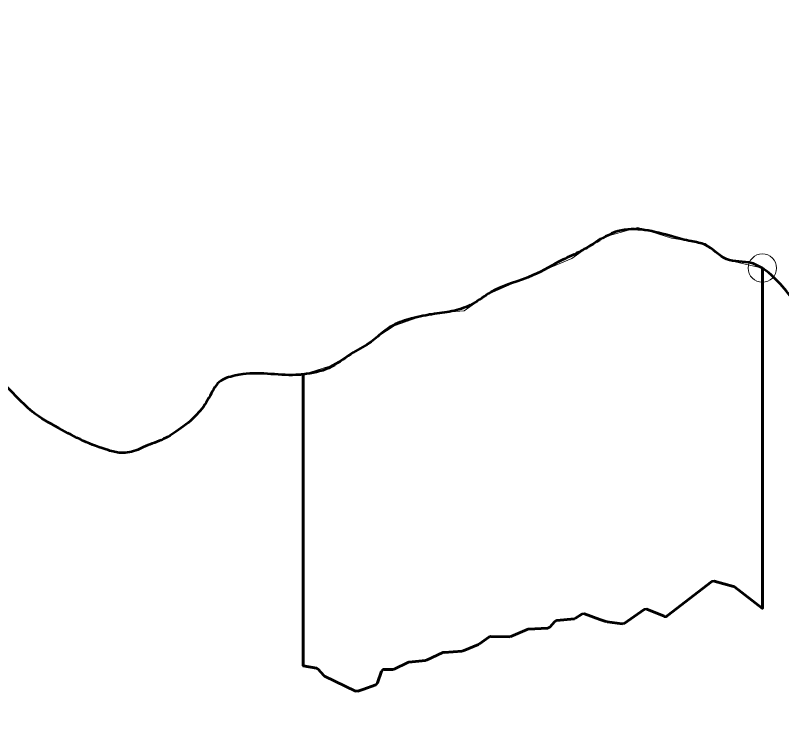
# Model space of a CAD drawing. Extents: x -1643653 to 4543381, y 1624270 to 13878484.
# Drawn here: x 803482 to 806181, y 9017911 to 9020386 of the extents above; entities that cross this region are included whole.
import ezdxf

# ---------------------------------------------------------------- set-up
doc = ezdxf.new("R2010")
doc.units = 0
doc.header["$LTSCALE"] = 200
doc.header["$PDMODE"] = 32
doc.header["$PDSIZE"] = 100
doc.layers.add('60', color=7, linetype='Continuous', lineweight=13)

msp = doc.modelspace()

# ---------------------------------------------------------------- linework, layer by layer
at = {"layer": '60', "lineweight": 53}
for p, q in [((804496.1, 9019122.5), (804496.1, 9018097.5)), ((805777.3, 9018272.8), (805935, 9018393.9)), ((805943.7, 9018395.6), (806011.6, 9018376.9)), ((805455.2, 9018264.6), (805477.7, 9018278.7)), ((805626.5, 9018246.6), (805696.1, 9018296)), ((805705.7, 9018297.1), (805767.4, 9018271.5)), ((805365, 9018233.6), (805381.9, 9018253.4)), ((805388.5, 9018256.8), (805450.9, 9018263.2)), ((805566, 9018252.7), (805619.3, 9018244.8)), ((805226.9, 9018200.4), (805284.8, 9018225.3)), ((805288.6, 9018226.2), (805358, 9018230.1)), ((805116.4, 9018174.6), (805149.1, 9018198.4)), ((805155, 9018200.3), (805222.8, 9018199.6)), ((805059.5, 9018149.8), (805113, 9018172.7)), ((804930.6, 9018117.5), (804988, 9018143.7)), ((804991.8, 9018144.7), (805055.7, 9018148.9)), ((804868.4, 9018110.2), (804926.8, 9018116.4)), ((804496.1, 9018097.5), (804542.4, 9018089.2)), ((804548.1, 9018086), (804568.2, 9018063.7)), ((804781.6, 9018084.9), (804812.5, 9018084.9)), ((804816.3, 9018085.8), (804864.6, 9018109.1)), ((804571.3, 9018061.3), (804680.5, 9018008)), ((804757.9, 9018037.1), (804772.1, 9018078.2))]:
    msp.add_line(p, q, dxfattribs=at)
at = {"layer": '60'}
msp.add_lwpolyline([(804496.1, 9019122.5), (804588.4, 9019151.7), (804725.9, 9019227.6), (804759.1, 9019256.1), (804816, 9019294), (804939.2, 9019336.7), (805062.5, 9019346.2), (805143.1, 9019403.1), (805252.1, 9019450.5), (805441.7, 9019531.2), (805541.3, 9019602.3), (805674, 9019640.3), (805792.5, 9019602.3), (805911, 9019583.3), (805986.9, 9019526.4), (806113, 9019497)], dxfattribs=at)
msp.add_lwpolyline([(804496.1, 9019122.5), (804588.4, 9019151.7), (804725.9, 9019227.6), (804759.1, 9019256.1), (804816, 9019294), (804939.2, 9019336.7), (805062.5, 9019346.2), (805143.1, 9019403.1), (805252.1, 9019450.5), (805441.7, 9019531.2), (805541.3, 9019602.3), (805674, 9019640.3), (805792.5, 9019602.3), (805911, 9019583.3), (805986.9, 9019526.4), (806113, 9019497)], dxfattribs=at)
at = {"layer": '60', "lineweight": 53}
for points in [[(806113, 9019497), (806113, 9018299.1), (806015.1, 9018375.2), (806011.6, 9018376.9), (805943.7, 9018395.6), (805935, 9018393.9), (805777.3, 9018272.8)], [(806015.1, 9018375.2), (806113, 9018299.1), (806113, 9019497)], [(804772.1, 9018078.2), (804757.9, 9018037.1), (804751.9, 9018031), (804706.2, 9018014.1), (804688.3, 9018007.6), (804680.5, 9018008), (804571.3, 9018061.3), (804568.2, 9018063.7), (804548.1, 9018086), (804542.4, 9018089.2), (804496.1, 9018097.5), (804496.1, 9019122.5)], [(805767.4, 9018271.5), (805705.7, 9018297.1), (805696.1, 9018296), (805626.5, 9018246.6), (805619.3, 9018244.8), (805566, 9018252.7), (805562.1, 9018253.6), (805541, 9018260.9), (805486.2, 9018279.7), (805477.7, 9018278.7), (805455.2, 9018264.6), (805450.9, 9018263.2), (805388.5, 9018256.8), (805381.9, 9018253.4), (805365, 9018233.6), (805358, 9018230.1), (805288.6, 9018226.2), (805284.8, 9018225.3), (805226.9, 9018200.4), (805222.8, 9018199.6), (805155, 9018200.3), (805149.1, 9018198.4), (805116.4, 9018174.6), (805113, 9018172.7), (805059.5, 9018149.8), (805055.7, 9018148.9), (804991.8, 9018144.7), (804988, 9018143.7), (804930.6, 9018117.5), (804926.8, 9018116.4), (804868.4, 9018110.2), (804864.6, 9018109.1), (804816.3, 9018085.8), (804812.5, 9018084.9), (804781.6, 9018084.9)], [(805486.2, 9018279.7), (805541, 9018260.9), (805562.1, 9018253.6)], [(804688.3, 9018007.6), (804706.2, 9018014.1), (804751.9, 9018031)]]:
    msp.add_lwpolyline(points, dxfattribs=at)
msp.add_arc((804781.6, 9018074.9), 10, 90.0014, 160.8884, dxfattribs=at)
msp.add_arc((804781.6, 9018074.9), 10, 90.0014, 160.8884, dxfattribs=at)
msp.add_ellipse((805771.2, 9018280.7), major_axis=(-9.89, 1.46), ratio=0.999088, start_param=1.323156, end_param=2.372445, dxfattribs=at)
msp.add_ellipse((805771.2, 9018280.7), major_axis=(-9.89, 1.46), ratio=0.999088, start_param=1.323156, end_param=2.372445, dxfattribs=at)
at = {"layer": '60', "lineweight": 25}
msp.add_spline([(814781, 9009175.5), (814787.2, 9009173.4), (814796.9, 9009173.4), (814799.4, 9009172.4), (814805.1, 9009174.5), (814805.6, 9009176.5), (814811.7, 9009179.5), (814811.7, 9009179.5), (814801.5, 9009181), (814790.7, 9009181.5), (814784.1, 9009183.1), (814777.4, 9009185.1), (814778.4, 9009175.5)], degree=3, dxfattribs=at)
at = {"layer": '60', "lineweight": 53}
for points in [[(806113, 9019497), (806075.7, 9019514.1), (805986.7, 9019528.5), (805911.8, 9019578.4), (805862.2, 9019591.3), (805796.1, 9019608.1), (805603.9, 9019626.7), (805518.3, 9019582.6), (805474.9, 9019557.3), (805408.5, 9019525.8), (805305, 9019471.5), (805156.9, 9019412.4), (805091.7, 9019370.7), (805027.9, 9019346.8), (804957.8, 9019335.6), (804877.5, 9019319.4), (804812.4, 9019295.5), (804775.3, 9019270.2), (804729.3, 9019233.5), (804664.1, 9019194.4), (804586.1, 9019145.1), (804496.1, 9019122.5)], [(807257.3, 9018799.7), (807166, 9018863.6), (807089.8, 9018908.5), (807030.2, 9018948.1), (806989.8, 9019004.2), (806911.1, 9019059.2), (806799.3, 9019109.3), (806746.1, 9019154), (806621.6, 9019206.7), (806507.2, 9019246.6), (806419.5, 9019283.8), (806339.4, 9019307), (806244.2, 9019360.8), (806191.1, 9019423.4), (806126.5, 9019487.2), (806113, 9019497)], [(804496.1, 9019122.5), (804482.8, 9019121.4), (804282.9, 9019123.5), (804256.1, 9019118.5), (804200, 9019095.8), (804164, 9019040), (804121.6, 9018981.7), (804056.4, 9018927.3), (803996.3, 9018891.9), (803932.5, 9018866.8), (803913.3, 9018857.9), (803853.4, 9018846.7), (803810.2, 9018855.8), (803721.2, 9018889.2), (803634.9, 9018934.1), (803542.2, 9018991.7), (803482.7, 9019047.9), (803415.6, 9019113.1), (803295, 9019187.3), (803117.1, 9019252.9), (803073.9, 9019267.1), (803053.8, 9019271.8)]]:
    msp.add_spline(points, degree=3, dxfattribs=at)
at = {"layer": '60'}
for points in [[(806113, 9019497), (806126.5, 9019487.2), (806191.1, 9019423.4), (806244.2, 9019360.8), (806339.4, 9019307), (806419.5, 9019283.8), (806507.2, 9019246.6), (806621.6, 9019206.7), (806746.1, 9019154), (806799.3, 9019109.3), (806911.1, 9019059.2), (806989.8, 9019004.2), (807030.2, 9018948.1), (807089.8, 9018908.5), (807166, 9018863.6), (807257.3, 9018799.7)], [(806113, 9019497), (806126.5, 9019487.2), (806191.1, 9019423.4), (806244.2, 9019360.8), (806339.4, 9019307), (806419.5, 9019283.8), (806507.2, 9019246.6), (806621.6, 9019206.7), (806746.1, 9019154), (806799.3, 9019109.3), (806911.1, 9019059.2), (806989.8, 9019004.2), (807030.2, 9018948.1), (807089.8, 9018908.5), (807166, 9018863.6), (807257.3, 9018799.7)], [(803053.8, 9019271.8), (803073.9, 9019267.1), (803117.1, 9019252.9), (803295, 9019187.3), (803415.6, 9019113.1), (803482.7, 9019047.9), (803542.2, 9018991.7), (803634.9, 9018934.1), (803721.2, 9018889.2), (803810.2, 9018855.8), (803853.4, 9018846.7), (803913.3, 9018857.9), (803932.5, 9018866.8), (803996.3, 9018891.9), (804056.4, 9018927.3), (804121.6, 9018981.7), (804164, 9019040), (804200, 9019095.8), (804256.1, 9019118.5), (804282.9, 9019123.5), (804482.8, 9019121.4), (804496.1, 9019122.5)], [(803053.8, 9019271.8), (803073.9, 9019267.1), (803117.1, 9019252.9), (803295, 9019187.3), (803415.6, 9019113.1), (803482.7, 9019047.9), (803542.2, 9018991.7), (803634.9, 9018934.1), (803721.2, 9018889.2), (803810.2, 9018855.8), (803853.4, 9018846.7), (803913.3, 9018857.9), (803932.5, 9018866.8), (803996.3, 9018891.9), (804056.4, 9018927.3), (804121.6, 9018981.7), (804164, 9019040), (804200, 9019095.8), (804256.1, 9019118.5), (804282.9, 9019123.5), (804482.8, 9019121.4), (804496.1, 9019122.5)]]:
    msp.add_spline(points, degree=3, dxfattribs=at)
msp.add_point((806113, 9019497), dxfattribs=at)

doc.saveas('drawing.dxf')
